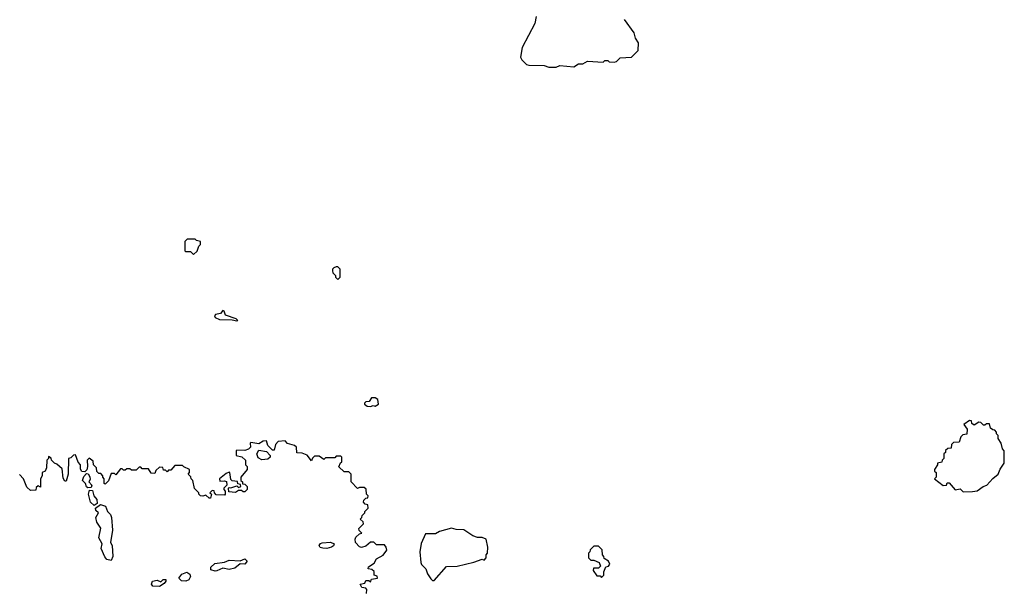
# Model space of a CAD drawing. Extents: x 2494106 to 2685573, y 758056 to 915185.
# Tile 402 of 507: x 2635995 to 2642340, y 878943 to 882634. Entities that reach past the tile are written whole.
import ezdxf

# ---------------------------------------------------------------- set-up
doc = ezdxf.new("R2010")
doc.units = 0

msp = doc.modelspace()

# ---------------------------------------------------------------- linework, layer by layer
at = {"layer": '0CON05XD'}
for points in [[(2639322.5, 882655), (2639315, 882610), (2639232.5, 882455), (2639223, 882393), (2639230, 882375), (2639260, 882345), (2639275, 882340), (2639375, 882337.5), (2639405, 882327.5)], [(2639405, 882327.5), (2639451.7, 882328.3), (2639475, 882337.5), (2639565, 882330), (2639595, 882350), (2639625, 882350), (2639655, 882367.5), (2639755, 882360), (2639765, 882370), (2639785, 882370), (2639793, 882363), (2639825, 882360), (2639840, 882365), (2639865, 882387.5), (2639937, 882393), (2639980, 882435), (2639982.5, 882485), (2639962.5, 882515), (2639955, 882550), (2639892.5, 882635)], [(2637115, 881120), (2637138.3, 881141.7), (2637150, 881175), (2637160, 881185), (2637160, 881205), (2637135, 881210), (2637125, 881220), (2637075, 881220), (2637060, 881205), (2637060, 881145), (2637065, 881140), (2637095, 881140), (2637115, 881120)], [(2638045, 880960), (2638060, 880975), (2638060, 881025), (2638045, 881040), (2638035, 881040), (2638020, 881035), (2638010, 881025), (2638010, 881015), (2638013, 881003), (2638030, 880985), (2638030, 880975), (2638045, 880960)], [(2637395, 880693.3), (2637400, 880695), (2637390, 880705), (2637320.5, 880730.5), (2637312.5, 880755), (2637305, 880760), (2637288.8, 880741.2), (2637256.7, 880733.3), (2637251.2, 880725), (2637255, 880713.8), (2637282.5, 880702.5), (2637365, 880700), (2637395, 880693.3)], [(2638255, 880140), (2638272.5, 880147.5), (2638285, 880143.3), (2638307.5, 880155), (2638302.5, 880185), (2638285, 880196.7), (2638263, 880197), (2638247.5, 880172.5), (2638225, 880170), (2638216.7, 880163.3), (2638216.2, 880155), (2638235, 880142.5), (2638255, 880140)], [(2642075, 879590), (2642135, 879592.5), (2642165, 879597.5), (2642203.9, 879626.1), (2642227.5, 879635), (2642265, 879677.5), (2642300, 879705), (2642313, 879737), (2642340, 879775), (2642340, 879855), (2642328.3, 879868.3), (2642320, 879905), (2642300, 879935), (2642300, 879955), (2642290, 879965), (2642290, 879975), (2642278.3, 879988.3), (2642265, 879990), (2642251.7, 880001.7), (2642245, 880030), (2642225, 880030), (2642215, 880020), (2642205, 880020), (2642188.3, 880038.3), (2642175, 880040), (2642145, 880020), (2642131.7, 880031.7), (2642128.3, 880048.3), (2642115, 880050), (2642080, 880025), (2642100, 879995), (2642098.3, 879961.7), (2642071.7, 879958.3), (2642060, 879945), (2642048.3, 879911.7), (2642011.7, 879908.3), (2642000, 879895), (2641998.3, 879871.7), (2641975, 879870), (2641961.7, 879858.3), (2641960, 879845), (2641950, 879835), (2641950, 879805), (2641940, 879795), (2641938.3, 879781.7), (2641910, 879775), (2641910, 879765), (2641890, 879735), (2641890, 879725), (2641900, 879715), (2641900, 879685), (2641890, 879675), (2641945, 879632.5), (2641967, 879633), (2641971.7, 879648.3), (2641985, 879650), (2642023, 879603), (2642055, 879610), (2642075, 879590)], [(2638230, 878935), (2638231.7, 878961.7), (2638225, 878970), (2638200, 878975), (2638190, 878995), (2638218.3, 879001.7), (2638225, 879020), (2638245, 879020), (2638255, 879010), (2638261.7, 879028.3), (2638300, 879035), (2638298.3, 879048.3), (2638280, 879055), (2638278.3, 879078.3), (2638265, 879090), (2638240, 879095), (2638241.7, 879108.3), (2638278.3, 879131.7), (2638295, 879160), (2638336.4, 879183.6), (2638360, 879215), (2638357.5, 879235), (2638345, 879250), (2638295, 879250), (2638277, 879267), (2638255, 879267.5), (2638225, 879240), (2638197, 879233), (2638185, 879237.5), (2638160, 879265), (2638156.7, 879285), (2638161.7, 879298.3), (2638185, 879320), (2638200, 879325), (2638181.7, 879341.7), (2638180, 879355), (2638210, 879385), (2638208.3, 879398.3), (2638190, 879415), (2638200, 879425), (2638201.7, 879438.3), (2638220, 879455), (2638220, 879465), (2638240, 879485), (2638238.3, 879508.3), (2638221.7, 879511.7), (2638210, 879525), (2638211.7, 879538.3), (2638225, 879550), (2638238.3, 879551.7), (2638240, 879565), (2638230, 879575), (2638228.3, 879608.3), (2638215, 879620), (2638185, 879620), (2638171.7, 879611.7), (2638130, 879655), (2638130, 879705), (2638115, 879720), (2638085, 879720), (2638051.7, 879751.7), (2638061.7, 879778.3), (2638070, 879785), (2638070, 879815), (2638065, 879820), (2638035, 879820), (2638025, 879810), (2637965, 879810), (2637955, 879800), (2637925, 879820), (2637895, 879820), (2637881.7, 879808.3), (2637875, 879790), (2637847, 879827), (2637815, 879840), (2637781.7, 879841.7), (2637778.3, 879878.3), (2637765, 879890), (2637721.7, 879901.7), (2637705, 879920), (2637660, 879915), (2637643, 879897), (2637635, 879860), (2637625, 879860), (2637595, 879890), (2637585, 879920), (2637565, 879917.5), (2637535, 879900), (2637485, 879910), (2637480, 879905), (2637481.7, 879878.3), (2637470, 879865), (2637445, 879857.5), (2637395, 879860), (2637390, 879855), (2637390, 879825), (2637426.7, 879816.7), (2637450, 879795), (2637450, 879765), (2637460, 879755), (2637460, 879735), (2637420, 879685), (2637420, 879665), (2637430, 879655), (2637431.7, 879641.7), (2637445, 879640), (2637460, 879625), (2637460, 879605), (2637445, 879590), (2637435, 879590), (2637425, 879600), (2637405, 879600), (2637385, 879587.5), (2637341.7, 879591.7), (2637340, 879615), (2637345, 879620), (2637355, 879617.5), (2637395, 879630), (2637405, 879620), (2637420, 879625), (2637418.3, 879638.3), (2637401.7, 879641.7), (2637398.3, 879658.3), (2637365, 879662.5), (2637355, 879670), (2637350, 879715), (2637345, 879717.5), (2637325, 879710), (2637282.5, 879675), (2637285, 879660), (2637315, 879662.5), (2637327, 879657), (2637330, 879635), (2637310, 879615), (2637310, 879605), (2637320, 879595), (2637320, 879575), (2637315, 879570), (2637261.7, 879571.7)], [(2637261.7, 879571.7), (2637250, 879585), (2637248.3, 879598.3), (2637235, 879600), (2637220, 879585), (2637230, 879575), (2637225, 879550), (2637215, 879550), (2637195, 879570), (2637175, 879562.5), (2637160, 879565), (2637150, 879575), (2637150, 879585), (2637121.7, 879611.7), (2637110, 879665), (2637100, 879675), (2637098.3, 879688.3), (2637080, 879705), (2637090, 879715), (2637090, 879735), (2637051.7, 879751.7), (2637045, 879760), (2636995, 879760), (2636968.3, 879731.7), (2636955, 879730), (2636945, 879720), (2636935, 879730), (2636921.7, 879731.7), (2636918.3, 879748.3), (2636895, 879750), (2636871.7, 879728.3), (2636865, 879710), (2636841.7, 879711.7), (2636825, 879740), (2636785, 879740), (2636775, 879750), (2636765, 879750), (2636745, 879730), (2636715, 879730), (2636705, 879740), (2636685, 879740), (2636675, 879730), (2636665, 879730), (2636655, 879740), (2636645, 879740), (2636615, 879700), (2636605, 879710), (2636585, 879710), (2636568.3, 879661.7), (2636545, 879640), (2636540, 879645), (2636540, 879675), (2636530, 879685), (2636530, 879695), (2636518.3, 879708.3), (2636505, 879710), (2636491.7, 879721.7), (2636490, 879745), (2636470, 879765), (2636468.3, 879788.3), (2636441.7, 879808.3), (2636430, 879795), (2636432.5, 879755), (2636427, 879733), (2636415, 879720), (2636395, 879722.5), (2636387, 879737), (2636387.5, 879765), (2636372.3, 879782.3), (2636355, 879830), (2636341.7, 879828.3), (2636325, 879810), (2636310, 879805), (2636307.5, 879705), (2636295, 879660), (2636285, 879660), (2636275, 879680), (2636268.3, 879738.3), (2636235, 879770), (2636220, 879775), (2636200, 879795), (2636198.3, 879808.3), (2636181.7, 879818.3), (2636180, 879805), (2636170, 879795), (2636167.5, 879745), (2636160, 879725), (2636140, 879715), (2636140, 879695), (2636130, 879675), (2636128.3, 879621.7), (2636115, 879630), (2636101.7, 879618.3), (2636098.3, 879601.7), (2636065, 879600), (2636041.7, 879621.7), (2636020, 879675), (2635993, 879703)], [(2637555, 879797.5), (2637530.7, 879810.7), (2637522.5, 879835), (2637535, 879860), (2637585, 879850), (2637610, 879825), (2637610, 879815), (2637595, 879802.5), (2637555, 879797.5)], [(2636435, 879616.7), (2636425, 879623.3), (2636420, 879645), (2636400, 879665), (2636409.3, 879690.7), (2636425, 879710), (2636436.7, 879706.7), (2636447, 879687), (2636449.3, 879670.7), (2636440, 879655), (2636460, 879635), (2636455, 879620), (2636435, 879616.7)], [(2636475, 879502.5), (2636451.4, 879525), (2636438, 879575), (2636445, 879602.5), (2636465, 879600), (2636473.3, 879565), (2636492.3, 879542.3), (2636493.6, 879516.4), (2636475, 879502.5)], [(2636585, 879148.8), (2636556.2, 879155), (2636542.9, 879172.9), (2636520.8, 879225), (2636526.7, 879255), (2636506, 879295), (2636517.1, 879357.1), (2636491.4, 879395), (2636486.2, 879425), (2636502.5, 879455), (2636485, 879470), (2636482.5, 879485), (2636515, 879510), (2636548.3, 879498.3), (2636560, 879465), (2636580, 879445), (2636587.5, 879425), (2636592.5, 879345), (2636580, 879265), (2636590, 879245), (2636594.3, 879175), (2636585, 879148.8)], [(2638665, 879020), (2638745, 879110), (2638815, 879112.5), (2638921.7, 879138.3), (2638975, 879157.5), (2638988.3, 879151.7), (2639000, 879165), (2639000, 879185), (2639010, 879195), (2639012.5, 879235), (2639000, 879285), (2638975, 879297.5), (2638945, 879297.5), (2638915, 879306.7), (2638857, 879347), (2638808, 879348), (2638777.1, 879357.1), (2638700, 879335), (2638675, 879320), (2638610, 879320), (2638583, 879257), (2638573.3, 879205), (2638580, 879135), (2638585, 879122.5), (2638612.5, 879095), (2638623.3, 879063.3), (2638645, 879030), (2638655, 879020), (2638665, 879020)], [(2637975, 879226.7), (2637948.1, 879228.1), (2637932.2, 879232.2), (2637924.2, 879245), (2637932.6, 879257.4), (2637945, 879261.9), (2637997.1, 879267.1), (2638021.2, 879255), (2638017.1, 879242.9), (2638005, 879234.3), (2637975, 879226.7)], [(2639745, 879040), (2639760, 879055), (2639760, 879075), (2639771.7, 879108.3), (2639788.3, 879111.7), (2639797.5, 879125), (2639790, 879145), (2639761.7, 879161.7), (2639760, 879175), (2639750, 879185), (2639748.3, 879218.3), (2639725, 879240), (2639695, 879240), (2639671.7, 879218.3), (2639670, 879205), (2639660, 879195), (2639660, 879165), (2639675, 879150), (2639695, 879150), (2639730, 879135), (2639738.3, 879111.7), (2639725, 879100), (2639691.7, 879098.3), (2639690, 879085), (2639715, 879050), (2639735, 879050), (2639745, 879040)], [(2637255, 879078.8), (2637227.5, 879087.5), (2637226.7, 879105), (2637251.7, 879128.3), (2637315, 879138.8), (2637345, 879150), (2637415, 879146.7), (2637445, 879158.8), (2637460, 879145), (2637445, 879123.8), (2637415, 879127.5), (2637380.5, 879099.5), (2637345, 879091.2), (2637305, 879098.8), (2637265, 879081.2), (2637255, 879078.8)], [(2637065, 879016), (2637037.5, 879017.5), (2637020, 879035), (2637039.2, 879060.8), (2637072.5, 879072.5), (2637090.8, 879060.8), (2637096.4, 879046.4), (2637085, 879023.3), (2637065, 879016)], [(2636895, 878980), (2636853.9, 878983.9), (2636843.8, 878995), (2636850, 879015), (2636881.7, 879021.7), (2636905, 879010), (2636920, 879025), (2636936.4, 879026.4), (2636936.7, 879015), (2636925, 879000), (2636895, 878980)]]:
    msp.add_lwpolyline(points, dxfattribs=at)

doc.saveas('drawing.dxf')
